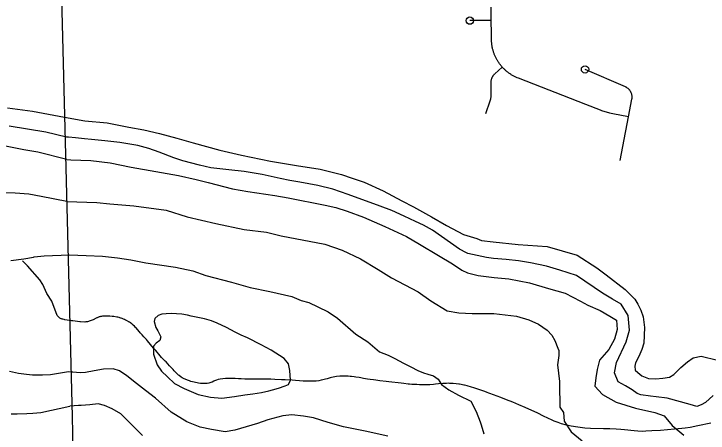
# Model space of a CAD drawing. Extents: x -19 to 366, y -4 to 359.
# Drawn here: x 142.071 to 142.965, y 194.563 to 195.103 of the extents above; entities that cross this region are included whole.
import ezdxf

# ---------------------------------------------------------------- set-up
doc = ezdxf.new("R2010")
doc.units = 0
for name, color, linetype in [('Level 32', 7, 'Continuous'), ('Level 33', 7, 'Continuous'), ('Level 50', 7, 'Continuous'), ('Level 60', 7, 'Continuous')]:
    doc.layers.add(name, color=color, linetype=linetype)

msp = doc.modelspace()

# ---------------------------------------------------------------- linework, layer by layer
at = {"layer": 'Level 32'}
for points in [[(142.19818, 194.71317), (142.19744, 194.71323), (142.19414, 194.71349), (142.19227, 194.71355), (142.18961, 194.71359), (142.18756, 194.71356), (142.18668, 194.71353), (142.1855, 194.71347), (142.18462, 194.7134), (142.18335, 194.71327), (142.18234, 194.71306), (142.18137, 194.71285), (142.18041, 194.71258), (142.17975, 194.71235), (142.17884, 194.712), (142.17788, 194.71159), (142.17737, 194.71136), (142.17674, 194.71106), (142.17263, 194.70903), (142.17151, 194.70854), (142.17036, 194.70804), (142.16879, 194.70743), (142.16776, 194.70705), (142.16685, 194.70676), (142.16555, 194.70645), (142.16397, 194.70616), (142.16336, 194.7061), (142.16194, 194.70605), (142.15654, 194.70615), (142.15547, 194.70624), (142.14672, 194.70735), (142.14487, 194.70762), (142.13632, 194.70893), (142.13542, 194.70914), (142.13379, 194.70955), (142.13284, 194.70981), (142.13219, 194.71008), (142.13176, 194.71025), (142.1309, 194.71064), (142.12986, 194.71118), (142.12846, 194.71217), (142.12792, 194.71264), (142.12652, 194.71436), (142.11936, 194.73297), (142.11331, 194.74269), (142.10806, 194.7542), (142.10409, 194.76013), (142.08811, 194.77822), (142.08156, 194.78483)], [(142.47213, 194.63246), (142.46849, 194.63149), (142.46642, 194.63101), (142.46341, 194.63046), (142.46017, 194.63007), (142.4592, 194.62999), (142.4571, 194.62986), (142.45052, 194.62981), (142.44708, 194.62988), (142.44326, 194.63001), (142.4384, 194.6303), (142.43349, 194.63065), (142.42903, 194.63099), (142.42013, 194.63149), (142.41527, 194.63172), (142.40656, 194.63216), (142.40168, 194.63238), (142.39473, 194.63247), (142.38886, 194.63249), (142.38154, 194.63249), (142.376, 194.63252), (142.36804, 194.63263), (142.3636, 194.63288), (142.35976, 194.63312), (142.35556, 194.63327), (142.35065, 194.63338), (142.34644, 194.6334), (142.34334, 194.63336), (142.33972, 194.63301), (142.33626, 194.63244), (142.33362, 194.63185), (142.33172, 194.63125), (142.32898, 194.6302), (142.328, 194.62975), (142.3259, 194.62876), (142.32443, 194.62816), (142.32189, 194.62734), (142.31975, 194.62697), (142.31734, 194.62675), (142.31352, 194.62683), (142.31113, 194.62704), (142.30832, 194.62743), (142.30689, 194.62768), (142.30444, 194.62813), (142.30267, 194.62853), (142.29876, 194.62957), (142.29699, 194.63014), (142.29419, 194.63114), (142.29119, 194.63235), (142.29009, 194.63289), (142.28754, 194.63413), (142.28599, 194.63504), (142.28343, 194.63699), (142.28272, 194.63766), (142.28008, 194.64027), (142.2785, 194.6418), (142.27698, 194.64333), (142.27564, 194.64472), (142.27517, 194.64522), (142.27243, 194.64826), (142.27118, 194.64963), (142.26667, 194.65459), (142.26553, 194.6558), (142.26086, 194.66052), (142.25902, 194.66258), (142.25333, 194.66933), (142.25062, 194.67257), (142.24293, 194.68174), (142.24137, 194.68351), (142.24107, 194.68381), (142.23904, 194.68598), (142.23814, 194.68695), (142.23588, 194.68941), (142.23508, 194.69028), (142.23336, 194.69218), (142.23231, 194.69338), (142.22753, 194.69883), (142.22679, 194.6996), (142.22586, 194.70054), (142.22438, 194.70198), (142.22384, 194.7025), (142.22279, 194.70351), (142.22138, 194.7047), (142.22097, 194.70496), (142.21948, 194.70585), (142.21921, 194.70599), (142.21854, 194.70638), (142.21572, 194.70802), (142.21461, 194.70857), (142.21329, 194.70921), (142.2119, 194.70984), (142.21031, 194.71046), (142.20902, 194.71093), (142.20847, 194.71112), (142.20718, 194.71153), (142.20625, 194.7118), (142.2047, 194.71219), (142.20341, 194.71247), (142.19937, 194.71304), (142.19818, 194.71317)], [(142.96838, 194.57573), (142.95169, 194.5723), (142.94156, 194.57046), (142.93524, 194.5694), (142.93095, 194.56888), (142.92164, 194.568), (142.91229, 194.56725), (142.90352, 194.56659), (142.89232, 194.56578), (142.88478, 194.56538), (142.88006, 194.56532), (142.87428, 194.56555), (142.86946, 194.566), (142.857, 194.56745), (142.8523, 194.56789), (142.84649, 194.56817), (142.83843, 194.56844), (142.83002, 194.56864), (142.81343, 194.56896), (142.80598, 194.56947), (142.79689, 194.57058), (142.78856, 194.57201), (142.78234, 194.57329), (142.77616, 194.575), (142.77147, 194.5766), (142.76655, 194.57858), (142.76391, 194.57976), (142.75827, 194.58235), (142.75282, 194.58494), (142.74553, 194.58863), (142.72932, 194.59605), (142.72119, 194.59951), (142.71323, 194.60276), (142.70517, 194.606), (142.69798, 194.60882), (142.68359, 194.61423), (142.68246, 194.61462), (142.68023, 194.61543), (142.67715, 194.61653), (142.6697, 194.61907), (142.66313, 194.62119), (142.65997, 194.62217), (142.65438, 194.62385), (142.65123, 194.6246), (142.65016, 194.62484), (142.64658, 194.62554), (142.6448, 194.62586), (142.6437, 194.62602), (142.64033, 194.6265), (142.63634, 194.62689), (142.63529, 194.62702), (142.63207, 194.62712), (142.63069, 194.62719), (142.62783, 194.6271), (142.62579, 194.62699), (142.62478, 194.6269), (142.62298, 194.62677), (142.6175, 194.62629), (142.61367, 194.626), (142.61119, 194.6258), (142.6063, 194.62536), (142.605, 194.62528), (142.60117, 194.62514), (142.59878, 194.62514), (142.59326, 194.62523), (142.58979, 194.62543), (142.58493, 194.62566), (142.58315, 194.62575), (142.58035, 194.62599), (142.57859, 194.62616), (142.57272, 194.62687), (142.56956, 194.62722), (142.5534, 194.62895), (142.55031, 194.62933), (142.54199, 194.63038), (142.53676, 194.6311), (142.53393, 194.6315), (142.52974, 194.63209), (142.52625, 194.6326), (142.52108, 194.63346), (142.51756, 194.63411), (142.51548, 194.63451), (142.51123, 194.63515), (142.50913, 194.63541), (142.50557, 194.63581), (142.50384, 194.63596), (142.50106, 194.63617), (142.49828, 194.63631), (142.4948, 194.63637), (142.49272, 194.63634), (142.49056, 194.63624), (142.48606, 194.63574), (142.48391, 194.63542), (142.47979, 194.63458), (142.478, 194.6341), (142.47427, 194.63308), (142.47213, 194.63246)]]:
    msp.add_lwpolyline(points, dxfattribs=at)
at = {"layer": 'Level 33'}
for points in [[(142.68559, 195.09414), (142.68546, 195.11114)], [(142.68559, 195.09414), (142.67337, 195.09404), (142.65794, 195.09391)], [(142.69965, 195.03413), (142.69911, 195.03476), (142.69848, 195.03548), (142.69789, 195.03621), (142.6973, 195.03695), (142.69673, 195.0377), (142.69616, 195.03846), (142.69562, 195.03923), (142.69507, 195.04002), (142.69455, 195.04081), (142.69403, 195.0416), (142.69353, 195.04241), (142.69306, 195.04323), (142.69261, 195.04405), (142.69216, 195.04489), (142.6917, 195.04573), (142.69128, 195.04658), (142.69087, 195.04743), (142.69049, 195.04829), (142.69011, 195.04916), (142.68975, 195.05004), (142.68939, 195.05092), (142.68906, 195.05181), (142.68859, 195.05318), (142.6883, 195.05408), (142.68802, 195.05498), (142.68775, 195.05589), (142.68751, 195.05681), (142.68729, 195.05773), (142.68708, 195.05865), (142.68688, 195.05958), (142.68669, 195.06051), (142.68654, 195.06144), (142.6864, 195.06238), (142.68625, 195.06332), (142.68613, 195.06426), (142.68605, 195.0652), (142.68595, 195.06615), (142.6859, 195.06709), (142.68585, 195.06804), (142.68582, 195.06898), (142.68579, 195.06993), (142.68574, 195.07727), (142.68559, 195.09414)], [(142.67831, 194.9743), (142.68417, 194.99054), (142.6843, 194.99102), (142.68445, 194.9915), (142.6847, 194.99246), (142.68481, 194.99295), (142.68501, 194.99393), (142.68509, 194.99442), (142.68523, 194.9954), (142.68531, 194.9959), (142.6854, 194.99689), (142.68543, 194.99739), (142.68547, 194.99838), (142.68549, 194.99929), (142.68543, 195.01496), (142.68543, 195.01554), (142.68545, 195.01579), (142.6855, 195.01653), (142.68554, 195.01678), (142.68566, 195.01752), (142.6857, 195.01776), (142.68587, 195.01849), (142.68593, 195.01873), (142.68612, 195.01944), (142.68621, 195.01968), (142.68647, 195.02037), (142.68656, 195.0206), (142.68687, 195.02127), (142.68698, 195.0215), (142.68734, 195.02215), (142.68748, 195.02237), (142.68786, 195.02299), (142.68802, 195.0232), (142.68845, 195.02379), (142.68861, 195.02399), (142.68909, 195.02455), (142.68925, 195.02474), (142.68978, 195.02526), (142.68997, 195.02544), (142.69015, 195.0256), (142.69965, 195.03413)], [(142.86239, 194.97015), (142.84228, 194.97397), (142.83992, 194.97444), (142.8384, 194.97479), (142.83685, 194.97517), (142.83534, 194.97557), (142.83381, 194.976), (142.83231, 194.97645), (142.8308, 194.97693), (142.82929, 194.97744), (142.82781, 194.97798), (142.82635, 194.97854), (142.80747, 194.98588), (142.72038, 195.01978), (142.71885, 195.0204), (142.71798, 195.02078), (142.71712, 195.02117), (142.71628, 195.02158), (142.71541, 195.022), (142.71457, 195.02244), (142.71375, 195.02289), (142.71293, 195.02336), (142.71211, 195.02384), (142.71129, 195.02433), (142.7105, 195.02484), (142.70972, 195.02536), (142.70892, 195.0259), (142.70815, 195.02645), (142.7074, 195.02702), (142.70665, 195.02759), (142.7059, 195.02818), (142.70517, 195.02879), (142.70446, 195.0294), (142.70376, 195.03003), (142.70305, 195.03067), (142.70237, 195.03132), (142.70168, 195.03198), (142.70102, 195.03266), (142.70036, 195.03335), (142.69965, 195.03413)], [(142.86239, 194.97015), (142.8667, 194.99286), (142.86674, 194.99311), (142.86678, 194.99335), (142.86688, 194.99409), (142.8669, 194.99434), (142.86694, 194.99508), (142.86694, 194.99533), (142.86694, 194.99607), (142.86693, 194.99632), (142.86686, 194.99706), (142.86683, 194.99731), (142.86671, 194.99804), (142.86668, 194.99828), (142.86652, 194.99901), (142.86644, 194.99925), (142.86623, 194.99996), (142.86615, 195.0002), (142.86589, 195.0009), (142.86579, 195.00112), (142.86549, 195.0018), (142.86536, 195.00202), (142.86501, 195.00267), (142.86489, 195.00288), (142.86449, 195.00351), (142.86434, 195.00372), (142.8639, 195.00431), (142.86375, 195.00451), (142.86326, 195.00507), (142.86309, 195.00525), (142.86255, 195.00578), (142.86238, 195.00595), (142.86182, 195.00644), (142.86163, 195.0066), (142.86104, 195.00705), (142.86083, 195.00719), (142.86022, 195.0076), (142.86, 195.00773), (142.85935, 195.00809), (142.85914, 195.00821), (142.85868, 195.00842), (142.85839, 195.00855), (142.80626, 195.03115)], [(142.85171, 194.91378), (142.85511, 194.93173), (142.86239, 194.97015)]]:
    msp.add_lwpolyline(points, dxfattribs=at)
for centre in [(142.65794, 195.09391), (142.80626, 195.03115)]:
    msp.add_circle(centre, 0.00473, dxfattribs=at)
at = {"layer": 'Level 50'}
for points in [[(142.06259, 194.98162), (142.09478, 194.97747), (142.136, 194.96959)], [(142.136, 194.96959), (142.16219, 194.96488), (142.19063, 194.96227), (142.21853, 194.95682), (142.23808, 194.95356), (142.2582, 194.94861), (142.28042, 194.94273), (142.3017, 194.93646), (142.33607, 194.92726), (142.36361, 194.92066), (142.40138, 194.9132), (142.43477, 194.90741), (142.46494, 194.90254), (142.49266, 194.89595), (142.50653, 194.89132), (142.52193, 194.88614), (142.54647, 194.87478), (142.57026, 194.86189), (142.5853, 194.85424), (142.60872, 194.84135), (142.62776, 194.83013), (142.64965, 194.81855), (142.66675, 194.81339), (142.67283, 194.81116), (142.68782, 194.8092), (142.72006, 194.80586), (142.75741, 194.80314), (142.79597, 194.7919), (142.8215, 194.77561), (142.83351, 194.76661), (142.85812, 194.74785), (142.87036, 194.73543), (142.8742, 194.72901), (142.87806, 194.72127), (142.88117, 194.71257), (142.88299, 194.69912), (142.88203, 194.67882), (142.87964, 194.67046), (142.87574, 194.66151), (142.87146, 194.65332), (142.87035, 194.64933), (142.87097, 194.64421), (142.87422, 194.64101), (142.87956, 194.63689), (142.88793, 194.63316), (142.89759, 194.63305), (142.90668, 194.6337), (142.91519, 194.63491), (142.92085, 194.63856), (142.92986, 194.64755), (142.93814, 194.65482), (142.94548, 194.66001), (142.95569, 194.66218), (142.97677, 194.65704)], [(142.13831, 194.94401), (142.11186, 194.95057), (142.0648, 194.95802)], [(142.54247, 194.85502), (142.50141, 194.87023), (142.48127, 194.87708), (142.46209, 194.88166), (142.43913, 194.88602), (142.42603, 194.88838), (142.41351, 194.89093), (142.39054, 194.89585), (142.3672, 194.89983), (142.34766, 194.90195), (142.32453, 194.90441), (142.30972, 194.90808), (142.28845, 194.91359), (142.27686, 194.91729), (142.25785, 194.92471), (142.24435, 194.92934), (142.23011, 194.93302), (142.20696, 194.93718), (142.18762, 194.93911), (142.17074, 194.94086), (142.16144, 194.94192), (142.15007, 194.94297), (142.14096, 194.94403), (142.13831, 194.94401)], [(142.13894, 194.91519), (142.10141, 194.9247), (142.08349, 194.92768), (142.05982, 194.93225)], [(142.13894, 194.91519), (142.14406, 194.91485), (142.16965, 194.91392), (142.19469, 194.91072), (142.22164, 194.90544), (142.25333, 194.89964), (142.28255, 194.89457), (142.30552, 194.88946), (142.32072, 194.88541), (142.35243, 194.87752), (142.37197, 194.87389), (142.40688, 194.86887), (142.42377, 194.86579), (142.47141, 194.85632), (142.48527, 194.8534), (142.4999, 194.84879), (142.52081, 194.84099), (142.54857, 194.82909), (142.57616, 194.81604), (142.59292, 194.80632), (142.61768, 194.79173), (142.63539, 194.78107), (142.64759, 194.77264), (142.65482, 194.76929), (142.66868, 194.76599), (142.68917, 194.7635), (142.70813, 194.76158), (142.73489, 194.7563), (142.75939, 194.7493), (142.78048, 194.74321), (142.80047, 194.73276), (142.80998, 194.72753), (142.82558, 194.72083), (142.83834, 194.71354), (142.84691, 194.7083), (142.84777, 194.69636), (142.84428, 194.68382), (142.83682, 194.67067), (142.82481, 194.6571), (142.82208, 194.64513), (142.82028, 194.63412), (142.81886, 194.62329), (142.8288, 194.61295), (142.84651, 194.60285), (142.87121, 194.59528), (142.89608, 194.58961), (142.90824, 194.58516), (142.91858, 194.57292), (142.93347, 194.56053)], [(142.13904, 194.86095), (142.10589, 194.86747), (142.09011, 194.87078), (142.07233, 194.87207), (142.05644, 194.87225)], [(142.13904, 194.86095), (142.17751, 194.85994), (142.1942, 194.85799), (142.2253, 194.85541), (142.26684, 194.84987), (142.29363, 194.84156), (142.33084, 194.83296), (142.36729, 194.82492), (142.39611, 194.82175), (142.4151, 194.81716), (142.47128, 194.80644), (142.49352, 194.79847), (142.51711, 194.78748), (142.53996, 194.77364), (142.55692, 194.76297), (142.59137, 194.74486), (142.60758, 194.73343), (142.62873, 194.72033), (142.6439, 194.71799), (142.66097, 194.7168), (142.68901, 194.71704), (142.71784, 194.71348), (142.73398, 194.70888), (142.74654, 194.7031), (142.7574, 194.69561), (142.76352, 194.68921), (142.76737, 194.68223), (142.77144, 194.6724), (142.77241, 194.66918), (142.77266, 194.66274), (142.77087, 194.65096), (142.77352, 194.62936), (142.77346, 194.61457), (142.77371, 194.60793), (142.77376, 194.60206), (142.774, 194.59656), (142.77842, 194.58958), (142.77946, 194.5784), (142.7883, 194.56463), (142.80242, 194.55299)], [(142.9711, 194.61148), (142.96133, 194.60229), (142.95605, 194.59941), (142.9502, 194.59746), (142.94184, 194.59986), (142.91202, 194.60795), (142.89798, 194.60973), (142.89078, 194.61062), (142.87826, 194.61241), (142.87332, 194.61408), (142.86683, 194.61876), (142.85845, 194.624), (142.84874, 194.62885), (142.84409, 194.64076), (142.84682, 194.65387), (142.85928, 194.68053), (142.8637, 194.69536), (142.86202, 194.71431), (142.85298, 194.72884), (142.84174, 194.73557), (142.82861, 194.74305), (142.79525, 194.76591), (142.77378, 194.77293), (142.75649, 194.77772), (142.73618, 194.78229), (142.72062, 194.78463), (142.70488, 194.78658), (142.68839, 194.78758), (142.67947, 194.78903), (142.65517, 194.79413), (142.65346, 194.79507), (142.64451, 194.79992), (142.60982, 194.8241), (142.5982, 194.83064), (142.58812, 194.83549), (142.57347, 194.84238), (142.5573, 194.84964), (142.54247, 194.85502)], [(142.06665, 194.78509), (142.08364, 194.78721), (142.09608, 194.78964), (142.09683, 194.79003), (142.10967, 194.79133), (142.1421, 194.79232)], [(142.1421, 194.79232), (142.1639, 194.79155), (142.18475, 194.79078), (142.20428, 194.78866), (142.22136, 194.78615), (142.24072, 194.78233), (142.27885, 194.77658), (142.30106, 194.77183), (142.31797, 194.76591), (142.35102, 194.75727), (142.37495, 194.75064), (142.40038, 194.74535), (142.42848, 194.73895), (142.44084, 194.73374), (142.45053, 194.73098), (142.46232, 194.72558), (142.47527, 194.71905), (142.48746, 194.71099), (142.51114, 194.69052), (142.52638, 194.6804), (142.54146, 194.66782), (142.55287, 194.66356), (142.56143, 194.65908), (142.57266, 194.65329), (142.58199, 194.64844), (142.59112, 194.64377), (142.59816, 194.64061), (142.60386, 194.63895), (142.61127, 194.63692), (142.61699, 194.63261), (142.6216, 194.62582), (142.63094, 194.61888), (142.64351, 194.61178), (142.6593, 194.60432), (142.66605, 194.59092), (142.67109, 194.57768), (142.67264, 194.57371), (142.67577, 194.56217)], [(142.316, 194.71013), (142.29911, 194.7134), (142.29436, 194.71469), (142.28677, 194.71615), (142.28014, 194.71647), (142.27369, 194.71679), (142.26687, 194.71674), (142.26119, 194.71631), (142.25628, 194.71437), (142.25214, 194.71074), (142.25142, 194.70675), (142.25339, 194.6988), (142.25588, 194.69484), (142.25974, 194.6869), (142.25865, 194.68234), (142.25375, 194.67889), (142.25056, 194.67488), (142.25027, 194.66463), (142.25532, 194.65102), (142.26089, 194.64291), (142.26834, 194.63539), (142.27732, 194.62674), (142.29007, 194.6204), (142.30814, 194.61258), (142.3237, 194.60949), (142.33869, 194.60791), (142.35477, 194.61032), (142.36802, 194.61213), (142.37843, 194.61355), (142.3894, 194.61535), (142.39885, 194.61751), (142.40377, 194.61869), (142.41133, 194.62084), (142.42002, 194.62395), (142.42417, 194.62569), (142.42697, 194.63102), (142.4261, 194.64372), (142.42432, 194.65205), (142.41895, 194.65921), (142.40199, 194.66988), (142.38905, 194.67679), (142.37135, 194.68556), (142.36355, 194.68891), (142.35575, 194.69301), (142.34452, 194.6988), (142.33235, 194.70439), (142.32533, 194.70761), (142.316, 194.71013)], [(142.55246, 194.55905), (142.52303, 194.56545), (142.49532, 194.57128), (142.47557, 194.57681), (142.45676, 194.58253), (142.44386, 194.5847), (142.42849, 194.58666), (142.41714, 194.58523), (142.39785, 194.58014), (142.38463, 194.57529), (142.35534, 194.56689), (142.34285, 194.56489), (142.32502, 194.56759), (142.31059, 194.5705), (142.29348, 194.57756), (142.2731, 194.58991), (142.25305, 194.60795), (142.24007, 194.61789), (142.22863, 194.6269), (142.21622, 194.63685), (142.20651, 194.64322), (142.19834, 194.6458), (142.18621, 194.64551), (142.17392, 194.64332), (142.16276, 194.64096), (142.1567, 194.64071), (142.15139, 194.64124), (142.14646, 194.64139), (142.144, 194.64156), (142.14115, 194.64172)], [(142.14115, 194.64172), (142.11771, 194.63812), (142.10751, 194.63761), (142.09465, 194.63783), (142.08708, 194.63849), (142.07647, 194.63987), (142.0651, 194.64239)], [(142.23623, 194.55983), (142.20851, 194.58767), (142.19746, 194.5944), (142.18757, 194.59849), (142.17903, 194.60069), (142.16843, 194.59928), (142.15726, 194.59862), (142.15404, 194.5984), (142.14267, 194.59793)], [(142.06732, 194.58777), (142.07488, 194.58786), (142.08735, 194.5884), (142.0949, 194.58888), (142.10548, 194.58977), (142.14267, 194.59793)]]:
    msp.add_lwpolyline(points, dxfattribs=at)
at = {"layer": 'Level 60'}
for points in [[(146.77834, 1.69699), (146.57878, 10.31313), (146.37852, 18.92942), (146.17757, 27.54584), (145.97591, 36.16241), (145.77356, 44.77911), (145.57052, 53.39596), (145.36679, 62.01295), (145.16236, 70.63008), (144.95724, 79.24735), (144.75142, 87.86477), (144.54492, 96.48232), (144.33773, 105.10002), (144.12986, 113.71787), (143.92129, 122.33585), (143.71204, 130.95398), (143.5021, 139.57225), (143.29148, 148.19067), (143.08018, 156.80923), (142.8682, 165.42794), (142.65553, 174.04679), (142.44218, 182.66579), (142.22816, 191.28493), (142.01345, 199.90421), (141.79807, 208.52365), (141.58202, 217.14322), (141.36528, 225.76295), (141.14788, 234.38282), (140.9298, 243.00284), (140.71105, 251.623), (140.49162, 260.24332), (140.27153, 268.86377), (140.05077, 277.48438), (139.82934, 286.10514), (139.60724, 294.72604), (139.38447, 303.34709), (139.16105, 311.96829), (138.93695, 320.58964), (138.7122, 329.21114), (138.48678, 337.83278), (138.2607, 346.45458)], [(0, 189.51617), (7.11214, 189.52059), (14.22427, 189.53386), (21.33637, 189.55597), (28.44845, 189.58693), (35.56048, 189.62672), (42.67245, 189.67537), (49.78436, 189.73285), (56.89619, 189.79918), (64.00793, 189.87436), (71.11958, 189.95838), (78.23111, 190.05124), (85.34253, 190.15294), (92.45381, 190.26349), (99.56495, 190.38288), (106.67593, 190.51112), (113.78675, 190.6482), (120.89739, 190.79412), (128.00785, 190.94888), (135.11811, 191.11248), (142.22816, 191.28493), (149.33799, 191.46621), (156.44759, 191.65634), (163.55694, 191.85531), (170.66605, 192.06312), (177.77489, 192.27977), (184.88345, 192.50526), (191.99173, 192.73959), (199.09971, 192.98276), (206.20739, 193.23477), (213.31474, 193.49561), (220.42177, 193.7653), (227.52845, 194.04382), (234.63479, 194.33118), (241.74076, 194.62738), (248.84635, 194.93241), (255.95157, 195.24628), (263.05638, 195.56898), (270.16079, 195.90052), (277.26478, 196.24089), (284.36834, 196.5901), (291.47147, 196.94814), (298.57414, 197.31501), (305.67635, 197.69072), (312.77809, 198.07525), (319.87934, 198.46862), (326.9801, 198.87082), (334.08035, 199.28185), (341.18009, 199.7017)]]:
    msp.add_spline(points, degree=3, dxfattribs=at)

doc.saveas('drawing.dxf')
